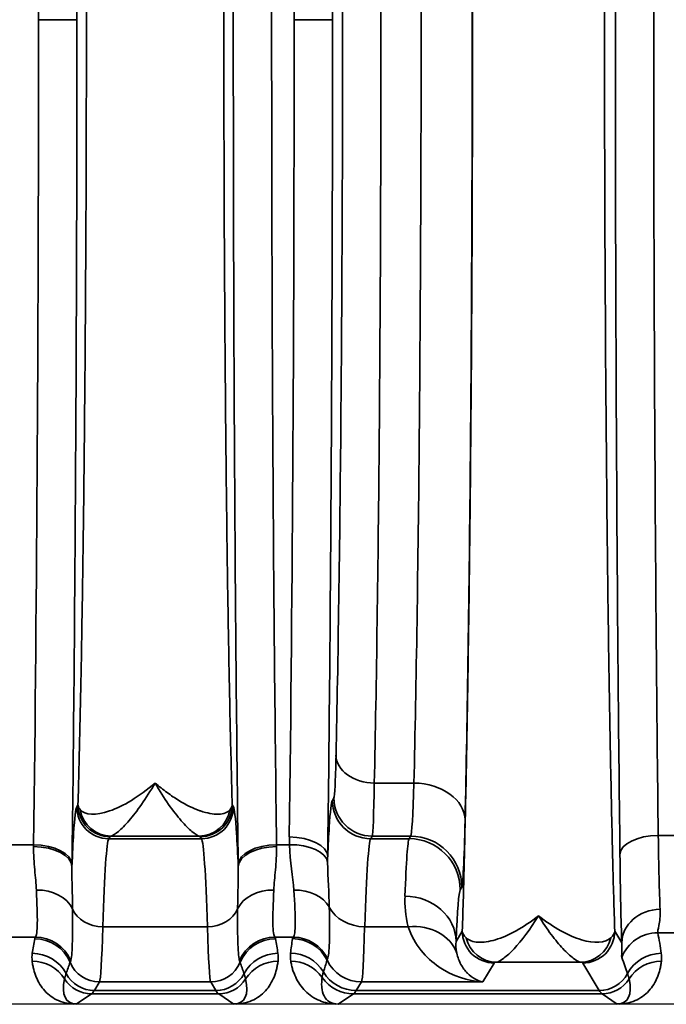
# Model space of a CAD drawing. Header units: millimetres. Extents: x 399 to 6233, y -1870 to 1602.
# Tile 644 of 656: x 5385 to 5395, y 736 to 751. Entities that reach past the tile are written whole.
import ezdxf

# ---------------------------------------------------------------- set-up
doc = ezdxf.new("R2010")
doc.units = ezdxf.units.MM
for name, color, linetype, lineweight in [('AM_5', 3, 'Continuous', 25), ('可見 (ISO)', 7, 'Continuous', 25), ('窄部可見 (ISO)', 7, 'Continuous', 35)]:
    doc.layers.add(name, color=color, linetype=linetype, lineweight=lineweight)
doc.styles.add('尺寸標註', font='romans.shx', dxfattribs={"bigfont": 'CHINESET.SHX'})
doc.dimstyles.new('CNS1$0', dxfattribs={"dimtxt": 2.5, "dimasz": 2.5, "dimexe": 1, "dimexo": 1, "dimgap": 1.5, "dimtad": 1, "dimtoh": 1, "dimdec": 1, "dimdsep": 46, "dimtxsty": '尺寸標註', "dimcen": 0, "dimclrd": 2, "dimclre": 2, "dimclrt": 1, "dimadec": 0, "dimazin": 2, "dimtp": 0.1, "dimtm": 0.1, "dimtfac": 0.71, "dimtdec": 1, "dimtmove": 0, "dimatfit": 0, "dimfxl": 0, "dimlwd": 13, "dimlwe": 13, "dimarcsym": 0})

# ---------------------------------------------------------------- blocks, each defined once
blk = doc.blocks.new('*D307')
at = {"layer": 'AM_5', "color": 2, "lineweight": 13}
for p, q in [((5314.686, 750.079), (5314.686, 719.715)), ((5530.199, 744.193), (5530.199, 719.715)), ((5317.186, 720.715), (5527.699, 720.715))]:
    blk.add_line(p, q, dxfattribs=at)
at = {"layer": 'AM_5', "color": 2, "lineweight": -2}
for points in [[(5317.186, 721.132), (5317.186, 720.298), (5314.686, 720.715)], [(5527.699, 721.132), (5527.699, 720.298), (5530.199, 720.715)]]:
    blk.add_solid(points, dxfattribs=at)
at = {"layer": 'Defpoints', "color": 0, "lineweight": -2}
for p in [(5314.686, 751.079), (5530.199, 745.193), (5530.199, 720.715)]:
    blk.add_point(p, dxfattribs=at)
at = {"layer": 'AM_5', "color": 1, "insert": (5422.443, 723.465), "char_height": 2.5, "attachment_point": 5, "style": '尺寸標註'}
blk.add_mtext('215.5', dxfattribs=at)

msp = doc.modelspace()

# ---------------------------------------------------------------- linework, layer by layer
at = {"layer": '可見 (ISO)'}
for p, q in [((5386.296, 736.329), (5386.296, 736.329)), ((5387.976, 736.329), (5387.976, 736.329)), ((5390.395, 736.329), (5390.395, 736.329)), ((5435.136, 735.679), (5330.636, 735.679))]:
    msp.add_line(p, q, dxfattribs=at)
for points, knots in [([(5385.903, 735.679), (5385.898, 735.679), (5385.891, 735.679), (5385.884, 735.679), (5385.879, 735.679), (5385.873, 735.679), (5385.867, 735.679)], [-0.00000491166, -0.00000491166, -0.00000491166, -0.00000491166, 0.00001772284, 0.00001772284, 0.00001772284, 0.00003506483, 0.00003506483, 0.00003506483, 0.00003506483]), ([(5388.405, 735.679), (5388.398, 735.679), (5388.391, 735.679), (5388.384, 735.679), (5388.379, 735.679), (5388.374, 735.679), (5388.369, 735.679)], [0.00000000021, 0.00000000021, 0.00000000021, 0.00000000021, 0.00002113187, 0.00002113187, 0.00002113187, 0.0000394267, 0.0000394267, 0.0000394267, 0.0000394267]), ([(5390.003, 735.679), (5390.003, 735.679), (5390.003, 735.679), (5390.003, 735.679), (5390.003, 735.679), (5390.003, 735.679), (5390.003, 735.679), (5390.002, 735.679), (5389.999, 735.679), (5389.992, 735.679), (5389.989, 735.679), (5389.979, 735.679), (5389.973, 735.679), (5389.966, 735.679)], [-0.005146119, -0.005146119, -0.005146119, -0.005146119, -0.004810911, -0.004810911, -0.004628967, -0.004628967, -0.004600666, -0.004600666, -0.003063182, -0.003063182, -0.002040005, -0.002040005, 0, 0, 0, 0]), ([(5394.405, 735.679), (5394.398, 735.679), (5394.391, 735.679), (5394.384, 735.679), (5394.379, 735.679), (5394.374, 735.679), (5394.369, 735.679)], [0.00000000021, 0.00000000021, 0.00000000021, 0.00000000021, 0.00002113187, 0.00002113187, 0.00002113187, 0.0000394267, 0.0000394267, 0.0000394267, 0.0000394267])]:
    msp.add_open_spline(points, degree=3, knots=knots, dxfattribs=at)
at = {"layer": '窄部可見 (ISO)'}
for p, q in [((5385.313, 751.079), (5385.913, 751.079)), ((5389.313, 751.079), (5389.913, 751.079)), ((5390.567, 739.136), (5391.187, 739.136)), ((5389.91, 738.865), (5389.935, 738.905)), ((5385.91, 738.765), (5385.929, 738.796)), ((5388.343, 738.796), (5388.362, 738.765)), ((5386.429, 738.296), (5386.41, 738.265)), ((5386.41, 738.265), (5387.862, 738.265)), ((5387.822, 738.305), (5386.45, 738.305)), ((5387.862, 738.265), (5387.843, 738.296)), ((5390.534, 738.305), (5390.51, 738.265)), ((5390.51, 738.265), (5391.111, 738.265)), ((5391.135, 738.305), (5390.534, 738.305)), ((5391.111, 738.265), (5391.135, 738.305)), ((5395.01, 738.317), (5395.262, 738.317)), ((5384.737, 738.169), (5385.236, 738.169)), ((5389.037, 738.169), (5389.238, 738.169)), ((5391.935, 737.506), (5391.911, 737.466)), ((5387.956, 736.886), (5386.316, 736.886)), ((5391.097, 736.886), (5390.415, 736.886)), ((5391.846, 736.657), (5391.944, 736.819)), ((5394.329, 736.819), (5394.44, 736.634)), ((5385.263, 736.724), (5384.71, 736.724)), ((5389.299, 736.724), (5389.01, 736.724)), ((5395.27, 736.794), (5395.002, 736.794)), ((5392.444, 736.319), (5392.267, 736.025)), ((5393.793, 736.332), (5392.48, 736.332)), ((5394.087, 735.889), (5393.829, 736.319)), ((5386.267, 736.025), (5386.186, 735.889)), ((5386.186, 735.889), (5388.087, 735.889)), ((5388.006, 736.025), (5386.267, 736.025)), ((5388.087, 735.889), (5388.006, 736.025)), ((5390.367, 736.025), (5390.285, 735.889)), ((5390.285, 735.889), (5394.087, 735.889)), ((5392.267, 736.025), (5390.367, 736.025)), ((5386.142, 735.838), (5385.903, 735.679)), ((5388.131, 735.838), (5386.142, 735.838)), ((5388.369, 735.679), (5388.131, 735.838)), ((5390.242, 735.838), (5390.003, 735.679)), ((5394.131, 735.838), (5390.242, 735.838)), ((5394.369, 735.679), (5394.131, 735.838))]:
    msp.add_line(p, q, dxfattribs=at)
for centre, major_axis, ratio, start_param, end_param in [((5384.776, 751.079), (0, 25), 0.02145, 4.712389, 5.255001), ((5388.776, 751.079), (0, 25), 0.02145, 4.712389, 5.249223), ((5384.776, 751.079), (0, 25), 0.02145, 4.169777, 4.712389), ((5388.776, 751.079), (0, 25), 0.02145, 4.175555, 4.712389), ((5390.567, 739.57), (-0.6, 0.013), 0.722333, 0.030288, 1.586603), ((5391.132, 741.305), (0, -3.002), 0.026524, 0.034868, 0.763293), ((5391.187, 738.558), (0.8, -0.018), 0.722333, 0.030288, 1.586603), ((5390.51, 738.865), (0.515, -0.309), 0.999172, 3.682263, 5.252328), ((5390.534, 738.905), (0.515, -0.309), 0.999172, 3.682263, 5.252328), ((5386.41, 738.765), (-0.429, 0.257), 0.999172, 0.54067, 2.110736), ((5386.45, 738.805), (0.117, -0.486), 0.989056, 4.648351, 6.04438), ((5387.822, 738.805), (-0.117, -0.486), 0.989056, 0.238805, 1.634834), ((5387.862, 738.765), (0.429, 0.257), 0.999172, 4.17245, 5.742515), ((5386.417, 730.267), (0, 8.003), 0.022251, 0.034889, 0.596848), ((5387.856, 730.267), (0, 8.003), 0.022251, 5.686337, 6.248296), ((5389.237, 737.986), (0.6, -0.007), 0.511389, 0.024373, 1.577171), ((5390.517, 730.267), (0, 8.003), 0.022512, 0.034888, 0.596845), ((5391.108, 731.856), (-0.008, -6.414), 0.020853, 3.180301, 3.678774), ((5391.111, 737.466), (0.686, -0.412), 0.999172, 0.54067, 2.110736), ((5391.135, 737.506), (0.686, -0.412), 0.999172, 0.54067, 2.110736), ((5395.01, 738.022), (-0.6, -0.007), 0.49083, 4.706597, 6.259146), ((5395.066, 739.391), (-0.007, 2.58), 0.02502, 2.000071, 2.615298), ((5385.187, 739.328), (-0.008, -2.509), 0.023353, 1.078708, 1.090789), ((5385.235, 737.827), (0.6, -0.008), 0.525274, 0.024614, 1.577589), ((5385.236, 737.86), (0.6, -0.008), 0.516344, 0.024457, 1.577318), ((5389.037, 737.86), (-0.6, -0.008), 0.516344, 4.705867, 6.258728), ((5389.037, 737.827), (-0.6, -0.008), 0.525274, 4.705596, 6.258572), ((5389.085, 739.328), (-0.008, 2.508), 0.023352, 2.050796, 2.062877), ((5389.238, 737.86), (0.6, 0.017), 0.516223, 0.059539, 1.556187), ((5394.466, 739.311), (0.007, -3.096), 0.02085, 5.141677, 5.75691), ((5385.787, 739.25), (-0.008, -3.01), 0.01946, 1.078674, 1.090775), ((5388.485, 739.25), (-0.008, 3.01), 0.019461, 2.050823, 2.062924), ((5385.278, 737.01), (0.6, 0.023), 0.752166, 0.306707, 1.54183), ((5388.994, 737.01), (-0.6, 0.023), 0.752166, 4.741355, 5.976479), ((5389.308, 737.011), (0.599, 0.031), 0.751758, 0.356231, 1.532192), ((5391.908, 731.697), (0.008, 5.773), 0.02317, 0.038714, 0.537188), ((5391.047, 736.657), (0.799, -0.032), 0.886923, 0.045354, 1.606482), ((5386.316, 737.3), (-0.5, 0.015), 0.826915, 0.361643, 1.596274), ((5387.956, 737.3), (0.5, 0.015), 0.826915, 4.686911, 5.921542), ((5390.415, 737.383), (0.6, -0.018), 0.826915, 3.562919, 4.737867), ((5395.04, 736.634), (-0.6, -0.023), 0.876399, 4.678969, 6.239685), ((5386.269, 740.139), (-0.005, -4.117), 0.020515, 0.038068, 0.660085), ((5388.004, 740.139), (0.005, -4.117), 0.020515, 5.6231, 6.245118), ((5390.369, 740.139), (-0.005, -4.117), 0.020059, 0.038066, 0.660084), ((5391.097, 736.225), (0.77, 0.217), 0.816863, 0.053432, 1.344647), ((5385.993, 737.211), (0.583, 1.898), 0.300773, 1.934402, 2.061197), ((5396.93, 736.693), (-11.679, 0), 0.058758, 6.23842, 6.27237), ((5385.252, 736.101), (-0.59, 0.11), 0.998212, 3.721475, 4.896388), ((5385.263, 736.125), (-0.477, 0.364), 0.997266, 4.194851, 5.363923), ((5389.01, 736.125), (0.477, 0.364), 0.997266, 0.919263, 2.088334), ((5389.021, 736.101), (0.59, 0.11), 0.998212, 1.386797, 2.56171), ((5377.342, 736.693), (11.679, 0), 0.058758, 0.010815, 0.044766), ((5388.28, 737.211), (-0.583, 1.898), 0.300773, 4.221988, 4.348784), ((5390.131, 737.361), (0.629, 2.073), 0.310752, 1.987716, 2.105822), ((5399.357, 736.695), (-10.07, 0), 0.058758, 6.234735, 6.273976), ((5389.287, 736.102), (0.593, -0.094), 0.998229, 0.609389, 1.728149), ((5389.299, 736.125), (0.462, -0.383), 0.997094, 1.147203, 2.260656), ((5392.48, 736.832), (0.093, -0.491), 0.982985, 4.763266, 6.092027), ((5393.793, 736.832), (-0.093, -0.491), 0.982985, 0.191158, 1.51992), ((5395.002, 736.195), (-0.588, -0.12), 0.998201, 4.511525, 5.723718), ((5394.281, 737.228), (-0.587, 1.898), 0.297416, 4.213099, 4.391173), ((5385.213, 735.75), (-0.595, -0.075), 0.998245, 3.58034, 4.5867), ((5385.215, 735.873), (-0.594, 0.083), 0.998238, 3.769539, 4.851199), ((5388.817, 744.149), (-3.014, -7.827), 0.001618, 6.189135, 6.234176), ((5385.456, 744.149), (3.014, -7.827), 0.001618, 0.049009, 0.09405), ((5389.058, 735.873), (0.594, 0.083), 0.998238, 1.431986, 2.513646), ((5389.06, 735.75), (0.595, -0.075), 0.998245, 1.696485, 2.702846), ((5389.256, 735.873), (0.596, -0.067), 0.99825, 0.651925, 1.682859), ((5389.259, 735.75), (0.591, 0.105), 0.998218, 0.435215, 1.395105), ((8249.757, 733.619), (-2860.258, 0.716), 0.046839, 6.268046, 6.269403), ((5393.998, 743.962), (-4.172, -7.61), 0.009939, 6.191319, 6.234418), ((5390.367, 736.624), (0.515, -0.309), 0.999172, 4.133206, 5.252328), ((5393.634, 737.144), (1.006, -2.097), 0.194686, 0.988663, 1.119241), ((5395.058, 735.873), (-0.594, -0.083), 0.998238, 4.573579, 5.655239), ((5395.06, 735.75), (-0.595, 0.075), 0.998245, 4.838078, 5.844438), ((8513.666, 733.131), (-3128.282, 0.854), 0.045755, 6.266788, 6.268029), ((5386.267, 736.524), (-0.429, 0.257), 0.999172, 0.935442, 2.110736), ((5388.006, 736.524), (0.429, 0.257), 0.999172, 4.17245, 5.347743), ((2260.606, 733.131), (3128.282, 0.854), 0.045755, 0.015157, 0.016397), ((5386.417, 736.521), (-0.641, -0.802), 0.399262, 5.585689, 6.592352), ((5386.142, 736.338), (-0.277, 0.416), 0.999683, 1.546818, 2.553481), ((5386.186, 736.389), (-0.429, 0.257), 0.999172, 1.028727, 2.110736), ((5388.087, 736.389), (0.429, 0.257), 0.999172, 4.17245, 5.254458), ((5388.131, 736.338), (0.277, 0.416), 0.999683, 3.729704, 4.736367), ((5387.856, 736.521), (0.641, -0.802), 0.399262, 5.974018, 6.980681), ((5390.242, 736.438), (0.333, -0.499), 0.999683, 4.734949, 5.695074), ((5390.285, 736.489), (0.515, -0.309), 0.999172, 4.221065, 5.252328), ((5394.087, 736.389), (0.429, 0.257), 0.999172, 4.17245, 5.254458), ((5394.131, 736.338), (0.277, 0.416), 0.999683, 3.729704, 4.736367), ((5393.856, 736.521), (0.641, -0.802), 0.399262, 5.974018, 6.980681), ((5386.113, 835.872), (0, -100.043), 0.020838, 0.01396, 0.034899), ((5388.16, 835.872), (0, -100.043), 0.020838, 6.248286, 6.269226), ((5390.213, 835.872), (0, -100.043), 0.020817, 0.01396, 0.034899), ((5394.16, 835.872), (0, -100.043), 0.020838, 6.248286, 6.269226)]:
    msp.add_ellipse(centre, major_axis=major_axis, ratio=ratio, start_param=start_param, end_param=end_param, dxfattribs=at)
for points, knots in [([(5391.944, 736.819), (5391.955, 737.166), (5391.965, 737.539), (5391.975, 737.928), (5391.976, 737.991), (5391.978, 738.055), (5391.979, 738.12), (5391.991, 738.585), (5392.001, 739.081), (5392.011, 739.599), (5392.021, 740.118), (5392.03, 740.662), (5392.038, 741.232), (5392.047, 741.801), (5392.054, 742.399), (5392.061, 743.015), (5392.064, 743.276), (5392.067, 743.54), (5392.07, 743.807), (5392.073, 744.171), (5392.076, 744.54), (5392.079, 744.916), (5392.085, 745.567), (5392.089, 746.237), (5392.093, 746.922), (5392.1, 748.292), (5392.103, 749.678), (5392.103, 751.079), (5392.103, 752.48), (5392.1, 753.865), (5392.093, 755.236), (5392.087, 756.316), (5392.079, 757.355), (5392.07, 758.351), (5392.067, 758.618), (5392.064, 758.882), (5392.061, 759.142), (5392.054, 759.759), (5392.047, 760.356), (5392.038, 760.926), (5392.03, 761.495), (5392.021, 762.039), (5392.011, 762.558), (5392.001, 763.077), (5391.991, 763.573), (5391.979, 764.037), (5391.978, 764.102), (5391.976, 764.166), (5391.975, 764.23), (5391.965, 764.618), (5391.955, 764.992), (5391.944, 765.338)], [0.026741, 0.026741, 0.026741, 0.026741, 0.0775937, 0.0775937, 0.0775937, 0.0858987, 0.0858987, 0.0858987, 0.1450564, 0.1450564, 0.1450564, 0.2042141, 0.2042141, 0.2042141, 0.2633718, 0.2633718, 0.2633718, 0.2884178, 0.2884178, 0.2884178, 0.3225295, 0.3225295, 0.3225295, 0.3816871, 0.3816871, 0.3816871, 0.5, 0.5, 0.5, 0.6183179, 0.6183179, 0.6183179, 0.7115978, 0.7115978, 0.7115978, 0.7366333, 0.7366333, 0.7366333, 0.795791, 0.795791, 0.795791, 0.8549487, 0.8549487, 0.8549487, 0.9141064, 0.9141064, 0.9141064, 0.9224137, 0.9224137, 0.9224137, 0.9732641, 0.9732641, 0.9732641, 0.9732641]), ([(5394.329, 765.338), (5394.318, 764.992), (5394.307, 764.618), (5394.298, 764.23), (5394.296, 764.167), (5394.295, 764.102), (5394.293, 764.037), (5394.282, 763.573), (5394.271, 763.077), (5394.261, 762.558), (5394.252, 762.039), (5394.242, 761.495), (5394.234, 760.926), (5394.226, 760.356), (5394.218, 759.759), (5394.211, 759.143), (5394.208, 758.882), (5394.205, 758.618), (5394.203, 758.351), (5394.199, 757.987), (5394.196, 757.617), (5394.193, 757.242), (5394.188, 756.59), (5394.183, 755.92), (5394.18, 755.235), (5394.172, 753.866), (5394.169, 752.48), (5394.169, 751.079), (5394.169, 749.678), (5394.172, 748.292), (5394.18, 746.922), (5394.185, 745.842), (5394.193, 744.802), (5394.203, 743.807), (5394.205, 743.54), (5394.208, 743.276), (5394.211, 743.015), (5394.218, 742.399), (5394.226, 741.801), (5394.234, 741.232), (5394.242, 740.662), (5394.252, 740.118), (5394.261, 739.6), (5394.271, 739.081), (5394.282, 738.585), (5394.293, 738.121), (5394.295, 738.055), (5394.296, 737.991), (5394.298, 737.928), (5394.307, 737.539), (5394.318, 737.166), (5394.329, 736.819)], [0.026741, 0.026741, 0.026741, 0.026741, 0.0775937, 0.0775937, 0.0775937, 0.0858987, 0.0858987, 0.0858987, 0.1450564, 0.1450564, 0.1450564, 0.2042141, 0.2042141, 0.2042141, 0.2633718, 0.2633718, 0.2633718, 0.2884178, 0.2884178, 0.2884178, 0.3225295, 0.3225295, 0.3225295, 0.3816871, 0.3816871, 0.3816871, 0.5, 0.5, 0.5, 0.6183179, 0.6183179, 0.6183179, 0.7115978, 0.7115978, 0.7115978, 0.7366333, 0.7366333, 0.7366333, 0.795791, 0.795791, 0.795791, 0.8549487, 0.8549487, 0.8549487, 0.9141064, 0.9141064, 0.9141064, 0.9224137, 0.9224137, 0.9224137, 0.9732641, 0.9732641, 0.9732641, 0.9732641]), ([(5385.836, 764.298), (5385.861, 762.315), (5385.88, 760.17), (5385.893, 757.939), (5385.906, 755.709), (5385.913, 753.394), (5385.913, 751.079)], [5.7405735, 5.7405735, 5.7405735, 5.7405735, 6.0118794, 6.0118794, 6.0118794, 6.2831853, 6.2831853, 6.2831853, 6.2831853]), ([(5388.437, 737.86), (5388.412, 739.842), (5388.392, 741.988), (5388.379, 744.218), (5388.366, 746.449), (5388.36, 748.764), (5388.36, 751.079), (5388.36, 753.394), (5388.366, 755.709), (5388.379, 757.939), (5388.392, 760.17), (5388.412, 762.315), (5388.437, 764.298)], [2.598981, 2.598981, 2.598981, 2.598981, 2.870287, 2.870287, 2.870287, 3.141593, 3.141593, 3.141593, 3.412899, 3.412899, 3.412899, 3.684204, 3.684204, 3.684204, 3.684204]), ([(5389.837, 764.171), (5389.862, 762.203), (5389.881, 760.077), (5389.893, 757.868), (5389.906, 755.66), (5389.913, 753.369), (5389.913, 751.079)], [5.7463508, 5.7463508, 5.7463508, 5.7463508, 6.0147681, 6.0147681, 6.0147681, 6.2831853, 6.2831853, 6.2831853, 6.2831853]), ([(5394.411, 738.022), (5394.387, 740.004), (5394.369, 742.129), (5394.357, 744.33), (5394.345, 746.53), (5394.339, 748.804), (5394.339, 751.079), (5394.339, 753.353), (5394.345, 755.628), (5394.357, 757.828), (5394.369, 760.028), (5394.387, 762.154), (5394.411, 764.136)], [2.628521, 2.628521, 2.628521, 2.628521, 2.885057, 2.885057, 2.885057, 3.141593, 3.141593, 3.141593, 3.398129, 3.398129, 3.398129, 3.654665, 3.654665, 3.654665, 3.654665]), ([(5389.037, 763.988), (5389.012, 762.052), (5388.992, 759.957), (5388.966, 755.6), (5388.96, 753.34), (5388.96, 748.818), (5388.966, 746.557), (5388.992, 742.201), (5389.012, 740.106), (5389.037, 738.169)], [2.598981, 2.598981, 2.598981, 2.598981, 2.870287, 2.870287, 3.141593, 3.141593, 3.412899, 3.412899, 3.684204, 3.684204, 3.684204, 3.684204]), ([(5395.01, 763.841), (5394.987, 761.904), (5394.969, 759.826), (5394.945, 755.525), (5394.939, 753.302), (5394.939, 748.855), (5394.945, 746.632), (5394.969, 742.331), (5394.987, 740.254), (5395.01, 738.317)], [2.628521, 2.628521, 2.628521, 2.628521, 2.885057, 2.885057, 3.141593, 3.141593, 3.398129, 3.398129, 3.654665, 3.654665, 3.654665, 3.654665]), ([(5391.987, 763.599), (5392.005, 762.793), (5392.021, 761.902), (5392.035, 760.943), (5392.049, 759.984), (5392.06, 758.958), (5392.07, 757.886), (5392.08, 756.814), (5392.087, 755.695), (5392.092, 754.553), (5392.097, 753.411), (5392.099, 752.245), (5392.099, 751.079), (5392.099, 749.913), (5392.097, 748.747), (5392.092, 747.605), (5392.087, 746.462), (5392.08, 745.344), (5392.07, 744.271), (5392.06, 743.199), (5392.049, 742.173), (5392.035, 741.215), (5392.021, 740.256), (5392.005, 739.365), (5391.987, 738.558)], [2.334303, 2.334303, 2.334303, 2.334303, 2.536125, 2.536125, 2.536125, 2.737948, 2.737948, 2.737948, 2.93977, 2.93977, 2.93977, 3.141593, 3.141593, 3.141593, 3.343415, 3.343415, 3.343415, 3.545238, 3.545238, 3.545238, 3.74706, 3.74706, 3.74706, 3.948882, 3.948882, 3.948882, 3.948882]), ([(5385.929, 738.796), (5385.94, 739.164), (5385.95, 739.564), (5385.959, 739.974), (5385.968, 740.37), (5385.977, 740.795), (5385.985, 741.239), (5385.993, 741.692), (5386, 742.167), (5386.007, 742.664), (5386.014, 743.161), (5386.021, 743.686), (5386.026, 744.215), (5386.029, 744.476), (5386.032, 744.742), (5386.034, 745.01), (5386.037, 745.283), (5386.039, 745.56), (5386.041, 745.841), (5386.045, 746.396), (5386.049, 746.967), (5386.052, 747.549), (5386.058, 748.713), (5386.061, 749.89), (5386.061, 751.079), (5386.061, 752.268), (5386.058, 753.444), (5386.052, 754.609), (5386.048, 755.485), (5386.042, 756.332), (5386.034, 757.147), (5386.032, 757.416), (5386.029, 757.681), (5386.026, 757.943), (5386.021, 758.471), (5386.014, 758.996), (5386.007, 759.494), (5386, 759.991), (5385.993, 760.466), (5385.985, 760.918), (5385.977, 761.363), (5385.968, 761.788), (5385.959, 762.184), (5385.95, 762.594), (5385.94, 762.993), (5385.929, 763.362)], [0.0294093, 0.0294093, 0.0294093, 0.0294093, 0.089244, 0.089244, 0.089244, 0.1470574, 0.1470574, 0.1470574, 0.2058814, 0.2058814, 0.2058814, 0.2647055, 0.2647055, 0.2647055, 0.2938656, 0.2938656, 0.2938656, 0.3235296, 0.3235296, 0.3235296, 0.3823536, 0.3823536, 0.3823536, 0.5, 0.5, 0.5, 0.6176498, 0.6176498, 0.6176498, 0.7061501, 0.7061501, 0.7061501, 0.735298, 0.735298, 0.735298, 0.794122, 0.794122, 0.794122, 0.8529461, 0.8529461, 0.8529461, 0.9107639, 0.9107639, 0.9107639, 0.9705942, 0.9705942, 0.9705942, 0.9705942]), ([(5388.343, 763.362), (5388.333, 762.993), (5388.323, 762.594), (5388.313, 762.184), (5388.304, 761.788), (5388.296, 761.363), (5388.288, 760.918), (5388.28, 760.466), (5388.272, 759.991), (5388.265, 759.494), (5388.258, 758.996), (5388.252, 758.471), (5388.246, 757.943), (5388.243, 757.681), (5388.241, 757.416), (5388.238, 757.147), (5388.236, 756.874), (5388.233, 756.597), (5388.231, 756.317), (5388.227, 755.761), (5388.223, 755.191), (5388.22, 754.609), (5388.215, 753.445), (5388.212, 752.268), (5388.212, 751.079), (5388.212, 749.89), (5388.215, 748.713), (5388.22, 747.549), (5388.225, 746.673), (5388.231, 745.826), (5388.238, 745.01), (5388.241, 744.742), (5388.243, 744.477), (5388.246, 744.215), (5388.252, 743.686), (5388.258, 743.161), (5388.265, 742.664), (5388.272, 742.167), (5388.28, 741.692), (5388.288, 741.239), (5388.296, 740.795), (5388.304, 740.37), (5388.313, 739.974), (5388.323, 739.564), (5388.333, 739.164), (5388.343, 738.796)], [0.0294093, 0.0294093, 0.0294093, 0.0294093, 0.089244, 0.089244, 0.089244, 0.1470574, 0.1470574, 0.1470574, 0.2058814, 0.2058814, 0.2058814, 0.2647055, 0.2647055, 0.2647055, 0.2938656, 0.2938656, 0.2938656, 0.3235296, 0.3235296, 0.3235296, 0.3823536, 0.3823536, 0.3823536, 0.5, 0.5, 0.5, 0.6176498, 0.6176498, 0.6176498, 0.7061501, 0.7061501, 0.7061501, 0.735298, 0.735298, 0.735298, 0.794122, 0.794122, 0.794122, 0.8529461, 0.8529461, 0.8529461, 0.9107639, 0.9107639, 0.9107639, 0.9705942, 0.9705942, 0.9705942, 0.9705942]), ([(5390.567, 763.021), (5390.584, 762.252), (5390.598, 761.402), (5390.611, 760.488), (5390.624, 759.573), (5390.635, 758.595), (5390.644, 757.572), (5390.652, 756.549), (5390.659, 755.482), (5390.664, 754.393), (5390.668, 753.303), (5390.67, 752.191), (5390.67, 751.079), (5390.67, 749.967), (5390.668, 748.855), (5390.664, 747.765), (5390.659, 746.675), (5390.652, 745.608), (5390.644, 744.586), (5390.635, 743.563), (5390.624, 742.584), (5390.611, 741.67), (5390.598, 740.756), (5390.584, 739.905), (5390.567, 739.136)], [2.334303, 2.334303, 2.334303, 2.334303, 2.536125, 2.536125, 2.536125, 2.737948, 2.737948, 2.737948, 2.93977, 2.93977, 2.93977, 3.141593, 3.141593, 3.141593, 3.343415, 3.343415, 3.343415, 3.545238, 3.545238, 3.545238, 3.74706, 3.74706, 3.74706, 3.948882, 3.948882, 3.948882, 3.948882]), ([(5391.187, 739.136), (5391.205, 739.905), (5391.221, 740.756), (5391.249, 742.584), (5391.261, 743.563), (5391.28, 745.608), (5391.287, 746.675), (5391.297, 748.855), (5391.299, 749.967), (5391.299, 752.191), (5391.297, 753.303), (5391.287, 755.482), (5391.28, 756.549), (5391.261, 758.595), (5391.249, 759.573), (5391.221, 761.402), (5391.205, 762.252), (5391.187, 763.021)], [2.334303, 2.334303, 2.334303, 2.334303, 2.536125, 2.536125, 2.737948, 2.737948, 2.93977, 2.93977, 3.141593, 3.141593, 3.343415, 3.343415, 3.545238, 3.545238, 3.74706, 3.74706, 3.948882, 3.948882, 3.948882, 3.948882]), ([(5389.968, 739.57), (5389.984, 740.311), (5389.998, 741.13), (5390.024, 742.893), (5390.035, 743.836), (5390.052, 745.807), (5390.059, 746.835), (5390.068, 748.935), (5390.07, 750.007), (5390.07, 752.151), (5390.068, 753.222), (5390.059, 755.322), (5390.052, 756.351), (5390.035, 758.322), (5390.024, 759.265), (5389.998, 761.027), (5389.984, 761.847), (5389.968, 762.588)], [2.334303, 2.334303, 2.334303, 2.334303, 2.536125, 2.536125, 2.737948, 2.737948, 2.93977, 2.93977, 3.141593, 3.141593, 3.343415, 3.343415, 3.545238, 3.545238, 3.74706, 3.74706, 3.948882, 3.948882, 3.948882, 3.948882]), ([(5385.913, 751.079), (5385.913, 748.764), (5385.906, 746.449), (5385.893, 744.218), (5385.88, 741.988), (5385.861, 739.842), (5385.836, 737.86)], [0, 0, 0, 0, 0.2713059, 0.2713059, 0.2713059, 0.5426118, 0.5426118, 0.5426118, 0.5426118]), ([(5389.913, 751.079), (5389.913, 748.788), (5389.906, 746.498), (5389.893, 744.29), (5389.881, 742.081), (5389.862, 739.955), (5389.837, 737.986)], [0, 0, 0, 0, 0.2684172, 0.2684172, 0.2684172, 0.5368345, 0.5368345, 0.5368345, 0.5368345]), ([(5389.935, 738.905), (5389.941, 738.915), (5389.947, 738.979), (5389.958, 739.206), (5389.963, 739.368), (5389.968, 739.57)], [1.6057029, 1.6057029, 1.6057029, 1.6057029, 1.9700029, 1.9700029, 2.3343029, 2.3343029, 2.3343029, 2.3343029]), ([(5385.963, 738.721), (5386.036, 738.632), (5386.213, 738.627), (5386.424, 738.699), (5386.635, 738.772), (5386.886, 738.922), (5387.136, 739.136)], [0, 0, 0, 0, 0.00119489, 0.00119489, 0.00119489, 0.002389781, 0.002389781, 0.002389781, 0.002389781]), ([(5387.136, 739.136), (5387.065, 739.013), (5386.993, 738.9), (5386.924, 738.802), (5386.856, 738.704), (5386.791, 738.621), (5386.73, 738.55), (5386.668, 738.479), (5386.61, 738.42), (5386.562, 738.379), (5386.513, 738.337), (5386.474, 738.312), (5386.45, 738.305)], [-0.000011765, -0.000011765, -0.000011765, -0.000011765, 0.000565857, 0.000565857, 0.000565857, 0.001135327, 0.001135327, 0.001135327, 0.001714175, 0.001714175, 0.001714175, 0.002298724, 0.002298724, 0.002298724, 0.002298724]), ([(5387.136, 739.136), (5387.199, 739.083), (5387.261, 739.033), (5387.323, 738.988), (5387.385, 738.942), (5387.447, 738.901), (5387.507, 738.865), (5387.623, 738.794), (5387.733, 738.74), (5387.837, 738.703), (5387.84, 738.702), (5387.844, 738.701), (5387.847, 738.7), (5387.95, 738.664), (5388.045, 738.647), (5388.122, 738.649), (5388.125, 738.649), (5388.128, 738.649), (5388.131, 738.649), (5388.21, 738.652), (5388.273, 738.676), (5388.309, 738.721)], [-0.000011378, -0.000011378, -0.000011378, -0.000011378, 0.000287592, 0.000287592, 0.000287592, 0.000586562, 0.000586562, 0.000586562, 0.001165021, 0.001165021, 0.001165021, 0.001184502, 0.001184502, 0.001184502, 0.001762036, 0.001762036, 0.001762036, 0.001782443, 0.001782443, 0.001782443, 0.002380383, 0.002380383, 0.002380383, 0.002380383]), ([(5387.822, 738.305), (5387.799, 738.312), (5387.76, 738.337), (5387.712, 738.378), (5387.664, 738.419), (5387.607, 738.476), (5387.545, 738.547), (5387.484, 738.618), (5387.417, 738.703), (5387.348, 738.802), (5387.279, 738.9), (5387.207, 739.014), (5387.136, 739.136)], [0, 0, 0, 0, 0.000572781, 0.000572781, 0.000572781, 0.001145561, 0.001145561, 0.001145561, 0.001718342, 0.001718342, 0.001718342, 0.002291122, 0.002291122, 0.002291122, 0.002291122]), ([(5389.837, 737.986), (5389.845, 738.164), (5389.853, 738.318), (5389.861, 738.444), (5389.877, 738.695), (5389.894, 738.837), (5389.91, 738.865)], [4.255119, 4.255119, 4.255119, 4.255119, 4.3966774, 4.3966774, 4.3966774, 4.6774824, 4.6774824, 4.6774824, 4.6774824]), ([(5385.835, 737.827), (5385.843, 738.033), (5385.852, 738.208), (5385.861, 738.349), (5385.877, 738.597), (5385.894, 738.737), (5385.91, 738.765)], [4.2369849, 4.2369849, 4.2369849, 4.2369849, 4.3966729, 4.3966729, 4.3966729, 4.6774824, 4.6774824, 4.6774824, 4.6774824]), ([(5385.929, 738.796), (5385.929, 738.796), (5385.929, 738.793), (5385.93, 738.792), (5385.93, 738.79), (5385.93, 738.788), (5385.93, 738.787), (5385.931, 738.784), (5385.932, 738.781), (5385.932, 738.777), (5385.934, 738.771), (5385.936, 738.765), (5385.939, 738.758), (5385.945, 738.746), (5385.953, 738.733), (5385.963, 738.721)], [-0.00000006, -0.00000006, -0.00000006, -0.00000006, 0.0000185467, 0.0000185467, 0.0000185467, 0.0000394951, 0.0000394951, 0.0000394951, 0.0000814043, 0.0000814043, 0.0000814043, 0.0001653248, 0.0001653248, 0.0001653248, 0.0003340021, 0.0003340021, 0.0003340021, 0.0003340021]), ([(5386.429, 738.296), (5386.298, 738.296), (5386.168, 738.35), (5386.076, 738.443), (5385.983, 738.535), (5385.929, 738.665), (5385.929, 738.796)], [0, 0, 0, 0, 0.5, 0.5, 0.5, 1, 1, 1, 1]), ([(5387.843, 738.296), (5387.974, 738.296), (5388.104, 738.35), (5388.197, 738.443), (5388.289, 738.535), (5388.343, 738.665), (5388.343, 738.796)], [0, 0, 0, 0, 0.5, 0.5, 0.5, 1, 1, 1, 1]), ([(5388.362, 738.765), (5388.378, 738.737), (5388.395, 738.597), (5388.411, 738.349), (5388.42, 738.208), (5388.429, 738.033), (5388.437, 737.827)], [4.7472956, 4.7472956, 4.7472956, 4.7472956, 5.0281051, 5.0281051, 5.0281051, 5.1877931, 5.1877931, 5.1877931, 5.1877931]), ([(5391.987, 738.558), (5391.98, 738.239), (5391.972, 737.982), (5391.963, 737.802), (5391.954, 737.623), (5391.945, 737.522), (5391.935, 737.506)], [3.9488824, 3.9488824, 3.9488824, 3.9488824, 4.3131824, 4.3131824, 4.3131824, 4.6774824, 4.6774824, 4.6774824, 4.6774824]), ([(5385.278, 737.461), (5385.274, 737.56), (5385.263, 737.667), (5385.253, 737.78), (5385.243, 737.894), (5385.233, 738.014), (5385.235, 738.143)], [0, 0, 0, 0, 0.000446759, 0.000446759, 0.000446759, 0.000893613, 0.000893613, 0.000893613, 0.000893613]), ([(5389.037, 738.143), (5389.039, 738.014), (5389.03, 737.894), (5389.02, 737.78), (5389.01, 737.667), (5388.999, 737.56), (5388.994, 737.461)], [0, 0, 0, 0, 0.000446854, 0.000446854, 0.000446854, 0.000893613, 0.000893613, 0.000893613, 0.000893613]), ([(5385.835, 737.827), (5385.833, 737.714), (5385.835, 737.606), (5385.838, 737.5), (5385.841, 737.387), (5385.844, 737.276), (5385.844, 737.168)], [0.000000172, 0.000000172, 0.000000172, 0.000000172, 0.000500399, 0.000500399, 0.000500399, 0.001035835, 0.001035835, 0.001035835, 0.001035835]), ([(5388.428, 737.168), (5388.428, 737.276), (5388.431, 737.387), (5388.434, 737.5), (5388.437, 737.606), (5388.44, 737.714), (5388.437, 737.827)], [0, 0, 0, 0, 0.000535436, 0.000535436, 0.000535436, 0.001035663, 0.001035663, 0.001035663, 0.001035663]), ([(5385.263, 736.724), (5385.281, 736.743), (5385.291, 736.817), (5385.293, 736.943), (5385.295, 737.069), (5385.288, 737.242), (5385.278, 737.461)], [0, 0, 0, 0, 0.000987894, 0.000987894, 0.000987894, 0.001975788, 0.001975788, 0.001975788, 0.001975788]), ([(5388.994, 737.461), (5388.984, 737.242), (5388.977, 737.068), (5388.979, 736.942), (5388.981, 736.816), (5388.992, 736.743), (5389.01, 736.724)], [0, 0, 0, 0, 0.000987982, 0.000987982, 0.000987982, 0.001975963, 0.001975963, 0.001975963, 0.001975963]), ([(5389.299, 736.724), (5389.318, 736.743), (5389.329, 736.819), (5389.33, 737.068), (5389.322, 737.246), (5389.308, 737.462)], [0, 0, 0, 0, 0.00099613, 0.00099613, 0.001992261, 0.001992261, 0.001992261, 0.001992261]), ([(5385.844, 737.168), (5385.846, 736.937), (5385.845, 736.753), (5385.841, 736.615), (5385.836, 736.477), (5385.827, 736.391), (5385.815, 736.358)], [0, 0, 0, 0, 0.001125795, 0.001125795, 0.001125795, 0.00225159, 0.00225159, 0.00225159, 0.00225159]), ([(5388.458, 736.357), (5388.446, 736.391), (5388.437, 736.477), (5388.427, 736.752), (5388.427, 736.937), (5388.428, 737.168)], [0, 0, 0, 0, 0.001138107, 0.001138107, 0.002276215, 0.002276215, 0.002276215, 0.002276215]), ([(5389.862, 737.197), (5389.865, 736.968), (5389.866, 736.779), (5389.863, 736.643), (5389.859, 736.507), (5389.85, 736.42), (5389.836, 736.388)], [0.001060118, 0.001060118, 0.001060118, 0.001060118, 0.002188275, 0.002188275, 0.002188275, 0.003316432, 0.003316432, 0.003316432, 0.003316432]), ([(5395.04, 737.159), (5395.045, 737.052), (5395.031, 736.968), (5395.008, 736.846), (5394.999, 736.807), (5395.002, 736.794)], [0, 0, 0, 0, 0.000661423, 0.000661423, 0.001322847, 0.001322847, 0.001322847, 0.001322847]), ([(5392.002, 736.715), (5392.046, 736.674), (5392.112, 736.651), (5392.19, 736.646), (5392.269, 736.641), (5392.363, 736.654), (5392.464, 736.684), (5392.666, 736.744), (5392.901, 736.872), (5393.136, 737.061)], [0, 0, 0, 0, 0.000558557, 0.000558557, 0.000558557, 0.001117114, 0.001117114, 0.001117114, 0.002234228, 0.002234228, 0.002234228, 0.002234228]), ([(5393.136, 737.061), (5393.003, 736.843), (5392.871, 736.669), (5392.696, 736.482), (5392.641, 736.432), (5392.546, 736.36), (5392.507, 736.338), (5392.48, 736.332)], [-0.000011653, -0.000011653, -0.000011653, -0.000011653, 0.001067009, 0.001067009, 0.00160634, 0.00160634, 0.002145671, 0.002145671, 0.002145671, 0.002145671]), ([(5393.136, 737.061), (5393.371, 736.872), (5393.604, 736.745), (5393.808, 736.684), (5394.011, 736.623), (5394.182, 736.632), (5394.27, 736.715)], [-0.000011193, -0.000011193, -0.000011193, -0.000011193, 0.001104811, 0.001104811, 0.001104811, 0.002220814, 0.002220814, 0.002220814, 0.002220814]), ([(5393.793, 736.332), (5393.766, 736.338), (5393.726, 736.36), (5393.679, 736.396), (5393.632, 736.432), (5393.577, 736.482), (5393.518, 736.545), (5393.46, 736.607), (5393.398, 736.681), (5393.334, 736.767), (5393.269, 736.853), (5393.202, 736.953), (5393.136, 737.061)], [0, 0, 0, 0, 0.000534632, 0.000534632, 0.000534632, 0.001069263, 0.001069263, 0.001069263, 0.001603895, 0.001603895, 0.001603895, 0.002138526, 0.002138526, 0.002138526, 0.002138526]), ([(5392.267, 736.025), (5392.03, 736.04), (5391.791, 736.117), (5391.582, 736.257), (5391.581, 736.258), (5391.58, 736.259), (5391.578, 736.26), (5391.476, 736.33), (5391.381, 736.415), (5391.298, 736.517), (5391.215, 736.621), (5391.143, 736.744), (5391.097, 736.886)], [-0.000014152, -0.000014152, -0.000014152, -0.000014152, 0.001513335, 0.001513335, 0.001513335, 0.00152394, 0.00152394, 0.00152394, 0.002277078, 0.002277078, 0.002277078, 0.003040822, 0.003040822, 0.003040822, 0.003040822]), ([(5391.944, 736.819), (5391.944, 736.688), (5391.998, 736.558), (5392.09, 736.466), (5392.183, 736.373), (5392.313, 736.32), (5392.444, 736.319)], [0, 0, 0, 0, 0.5, 0.5, 0.5, 1, 1, 1, 1]), ([(5393.829, 736.319), (5393.96, 736.32), (5394.09, 736.373), (5394.182, 736.466), (5394.275, 736.558), (5394.329, 736.688), (5394.329, 736.819)], [0, 0, 0, 0, 0.5, 0.5, 0.5, 1, 1, 1, 1]), ([(5394.44, 736.405), (5394.436, 736.417), (5394.437, 736.441), (5394.439, 736.479), (5394.439, 736.48), (5394.439, 736.481), (5394.439, 736.482), (5394.442, 736.519), (5394.445, 736.569), (5394.44, 736.634)], [0, 0, 0, 0, 0.000774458, 0.000774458, 0.000774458, 0.000793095, 0.000793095, 0.000793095, 0.001548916, 0.001548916, 0.001548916, 0.001548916]), ([(5385.867, 735.679), (5385.831, 735.68), (5385.795, 735.684), (5385.759, 735.691), (5385.712, 735.7), (5385.667, 735.714), (5385.623, 735.732), (5385.542, 735.767), (5385.469, 735.819), (5385.409, 735.885), (5385.353, 735.947), (5385.308, 736.021), (5385.276, 736.1), (5385.26, 736.139), (5385.247, 736.18), (5385.237, 736.22), (5385.231, 736.241), (5385.227, 736.261), (5385.223, 736.283), (5385.219, 736.304), (5385.215, 736.326), (5385.213, 736.349)], [3.1737609, 3.1737609, 3.1737609, 3.1737609, 3.2784434, 3.2784434, 3.2784434, 3.4153698, 3.4153698, 3.4153698, 3.6706773, 3.6706773, 3.6706773, 3.9118795, 3.9118795, 3.9118795, 4.0298953, 4.0298953, 4.0298953, 4.0886311, 4.0886311, 4.0886311, 4.1473165, 4.1473165, 4.1473165, 4.1473165]), ([(5389.06, 736.349), (5389.057, 736.326), (5389.053, 736.304), (5389.049, 736.283), (5389.045, 736.261), (5389.041, 736.241), (5389.036, 736.22), (5389.025, 736.18), (5389.012, 736.139), (5388.997, 736.1), (5388.964, 736.021), (5388.92, 735.947), (5388.863, 735.885), (5388.803, 735.819), (5388.73, 735.767), (5388.649, 735.732), (5388.606, 735.714), (5388.56, 735.7), (5388.513, 735.691), (5388.478, 735.684), (5388.441, 735.68), (5388.405, 735.679)], [5.2774615, 5.2774615, 5.2774615, 5.2774615, 5.3361469, 5.3361469, 5.3361469, 5.3948827, 5.3948827, 5.3948827, 5.5128985, 5.5128985, 5.5128985, 5.7541006, 5.7541006, 5.7541006, 6.0094082, 6.0094082, 6.0094082, 6.1463346, 6.1463346, 6.1463346, 6.2510171, 6.2510171, 6.2510171, 6.2510171]), ([(5389.966, 735.679), (5389.878, 735.682), (5389.792, 735.699), (5389.712, 735.732), (5389.627, 735.766), (5389.549, 735.817), (5389.484, 735.883), (5389.423, 735.944), (5389.374, 736.018), (5389.336, 736.099), (5389.318, 736.138), (5389.302, 736.179), (5389.289, 736.221), (5389.283, 736.242), (5389.277, 736.263), (5389.272, 736.284), (5389.267, 736.305), (5389.263, 736.327), (5389.259, 736.349)], [3.1723513, 3.1723513, 3.1723513, 3.1723513, 3.4034885, 3.4034885, 3.4034885, 3.6496995, 3.6496995, 3.6496995, 3.8803063, 3.8803063, 3.8803063, 3.9915494, 3.9915494, 3.9915494, 4.0463878, 4.0463878, 4.0463878, 4.1007779, 4.1007779, 4.1007779, 4.1007779]), ([(5391.856, 736.475), (5391.871, 736.407), (5391.895, 736.347), (5391.923, 736.296), (5391.952, 736.244), (5391.985, 736.2), (5392.022, 736.163), (5392.023, 736.162), (5392.024, 736.161), (5392.025, 736.16), (5392.099, 736.087), (5392.183, 736.043), (5392.267, 736.025)], [0, 0, 0, 0, 0.000760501, 0.000760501, 0.000760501, 0.00154208, 0.00154208, 0.00154208, 0.001566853, 0.001566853, 0.001566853, 0.003133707, 0.003133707, 0.003133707, 0.003133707]), ([(5395.06, 736.349), (5395.057, 736.326), (5395.053, 736.304), (5395.049, 736.283), (5395.045, 736.261), (5395.041, 736.241), (5395.036, 736.22), (5395.025, 736.18), (5395.012, 736.139), (5394.997, 736.1), (5394.964, 736.021), (5394.92, 735.947), (5394.863, 735.885), (5394.803, 735.819), (5394.73, 735.767), (5394.649, 735.732), (5394.606, 735.714), (5394.56, 735.7), (5394.513, 735.691), (5394.478, 735.684), (5394.441, 735.68), (5394.405, 735.679)], [2.1358688, 2.1358688, 2.1358688, 2.1358688, 2.1945542, 2.1945542, 2.1945542, 2.25329, 2.25329, 2.25329, 2.3713058, 2.3713058, 2.3713058, 2.612508, 2.612508, 2.612508, 2.8678155, 2.8678155, 2.8678155, 3.004742, 3.004742, 3.004742, 3.1094244, 3.1094244, 3.1094244, 3.1094244]), ([(5385.744, 736.155), (5385.739, 736.139), (5385.735, 736.125), (5385.73, 736.111), (5385.726, 736.097), (5385.722, 736.083), (5385.719, 736.071)], [0, 0, 0, 0, 0.001000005, 0.001000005, 0.001000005, 0.002089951, 0.002089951, 0.002089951, 0.002089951]), ([(5388.553, 736.071), (5388.55, 736.082), (5388.547, 736.095), (5388.543, 736.108), (5388.539, 736.122), (5388.534, 736.138), (5388.528, 736.155)], [0, 0, 0, 0, 0.001000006, 0.001000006, 0.001000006, 0.00208995, 0.00208995, 0.00208995, 0.00208995]), ([(5389.75, 736.094), (5389.748, 736.08), (5389.747, 736.067), (5389.746, 736.054), (5389.744, 736.041), (5389.743, 736.028), (5389.743, 736.015), (5389.742, 735.989), (5389.742, 735.964), (5389.744, 735.939), (5389.749, 735.889), (5389.761, 735.843), (5389.78, 735.805), (5389.801, 735.765), (5389.83, 735.733), (5389.867, 735.712), (5389.906, 735.689), (5389.953, 735.679), (5390.003, 735.679)], [2.1824074, 2.1824074, 2.1824074, 2.1824074, 2.2369219, 2.2369219, 2.2369219, 2.2918591, 2.2918591, 2.2918591, 2.4032229, 2.4032229, 2.4032229, 2.6337552, 2.6337552, 2.6337552, 2.879414, 2.879414, 2.879414, 3.1424948, 3.1424948, 3.1424948, 3.1424948]), ([(5389.771, 736.181), (5389.765, 736.162), (5389.761, 736.145), (5389.757, 736.128), (5389.754, 736.116), (5389.752, 736.105), (5389.75, 736.094)], [0, 0, 0, 0, 0.001200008, 0.001200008, 0.001200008, 0.002089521, 0.002089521, 0.002089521, 0.002089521]), ([(5394.553, 736.071), (5394.55, 736.082), (5394.547, 736.095), (5394.543, 736.108), (5394.539, 736.122), (5394.534, 736.138), (5394.528, 736.155)], [0, 0, 0, 0, 0.001000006, 0.001000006, 0.001000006, 0.00208995, 0.00208995, 0.00208995, 0.00208995])]:
    msp.add_open_spline(points, degree=3, knots=knots, dxfattribs=at)
for points in [[(5390.567, 739.136), (5390.559, 738.644), (5390.546, 738.33), (5390.534, 738.305)], [(5388.309, 738.721), (5388.33, 738.745), (5388.341, 738.771), (5388.343, 738.796)], [(5386.45, 738.305), (5386.438, 738.302), (5386.431, 738.299), (5386.429, 738.296)], [(5387.843, 738.296), (5387.842, 738.299), (5387.835, 738.302), (5387.822, 738.305)], [(5389.238, 738.169), (5389.237, 738.211), (5389.237, 738.252), (5389.237, 738.293)], [(5389.308, 737.462), (5389.296, 737.668), (5389.247, 737.902), (5389.238, 738.169)], [(5389.837, 737.986), (5389.836, 737.956), (5389.836, 737.925), (5389.836, 737.895)], [(5389.836, 737.895), (5389.838, 737.644), (5389.859, 737.416), (5389.862, 737.197)], [(5391.097, 736.886), (5391.052, 737.061), (5391.041, 737.222), (5391.047, 737.367)], [(5391.944, 736.819), (5391.947, 736.784), (5391.966, 736.749), (5392.002, 736.715)], [(5394.27, 736.715), (5394.307, 736.749), (5394.325, 736.784), (5394.329, 736.819)], [(5391.846, 736.657), (5391.841, 736.603), (5391.842, 736.543), (5391.856, 736.475)], [(5385.213, 736.349), (5385.207, 736.39), (5385.209, 736.431), (5385.215, 736.472)], [(5389.058, 736.472), (5389.064, 736.431), (5389.065, 736.39), (5389.06, 736.349)], [(5389.259, 736.349), (5389.252, 736.39), (5389.252, 736.431), (5389.256, 736.472)], [(5395.058, 736.472), (5395.064, 736.431), (5395.065, 736.39), (5395.06, 736.349)], [(5392.48, 736.332), (5392.458, 736.328), (5392.446, 736.324), (5392.444, 736.319)], [(5393.829, 736.319), (5393.826, 736.324), (5393.815, 736.328), (5393.793, 736.332)]]:
    msp.add_open_spline(points, degree=3, dxfattribs=at)

# ---------------------------------------------------------------- dimensions: what is measured, and where the dimension line sits
at = {"layer": 'AM_5'}
dim = msp.add_linear_dim(base=(5530.199, 720.715), p1=(5314.686, 751.079), p2=(5530.199, 745.193), dimstyle='CNS1$0', override={"dimpost": ''}, dxfattribs=at)
dim.commit()
dim.dimension.update_dxf_attribs({"geometry": '*D307', "text_midpoint": (5422.443, 723.465)})

doc.saveas('drawing.dxf')
